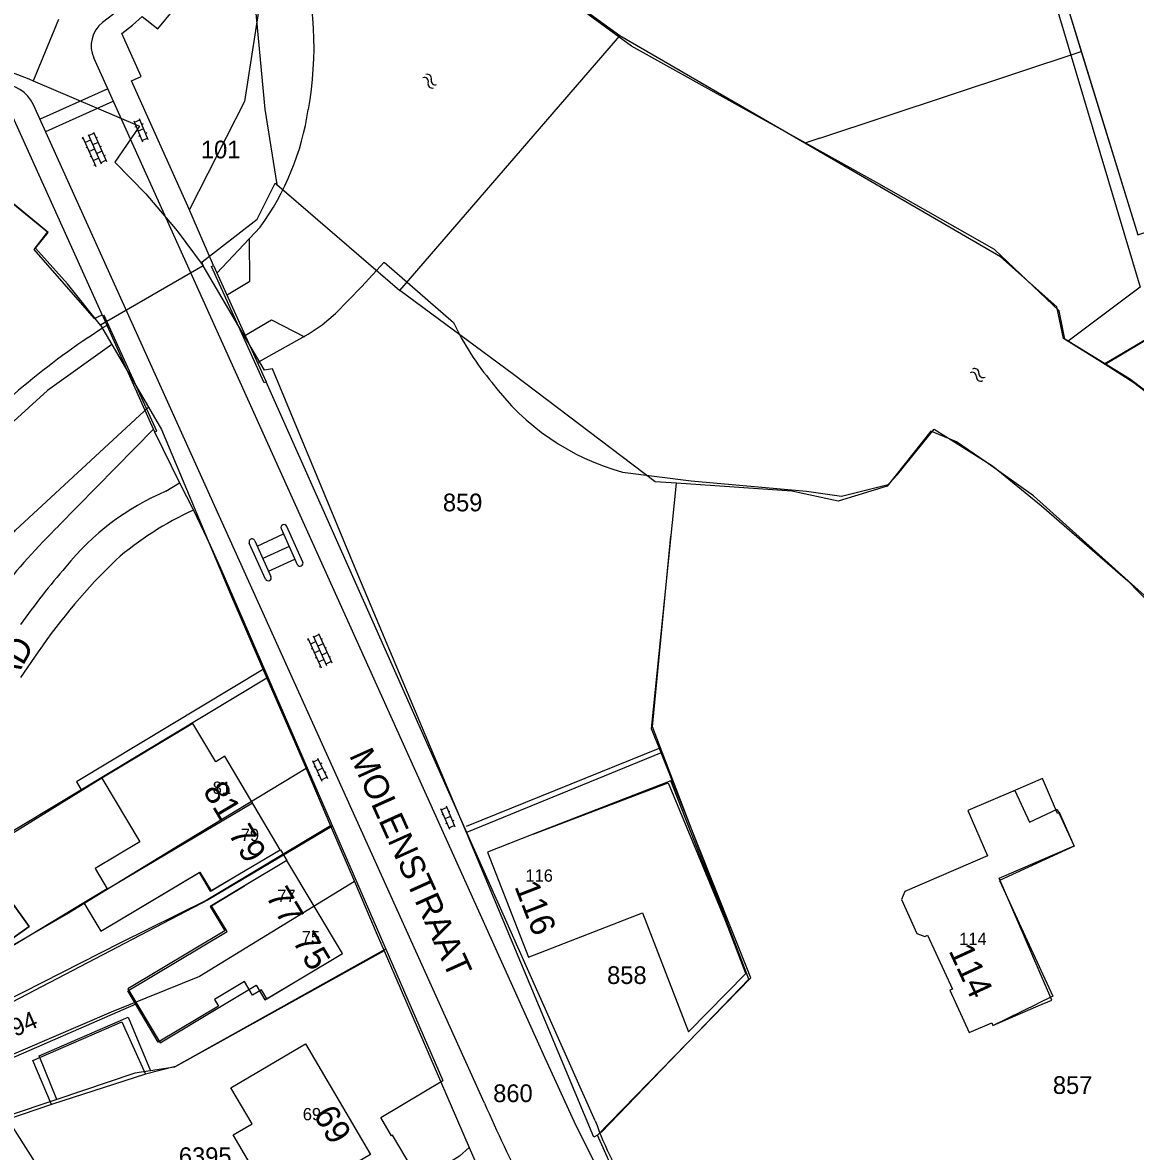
# Model space of a CAD drawing. Extents: x 148816 to 151297, y 399515 to 402500.
# Drawn here: x 150337.1 to 150450.2, y 400303.7 to 400418.5 of the extents above; entities that cross this region are included whole.
import ezdxf

# ---------------------------------------------------------------- set-up
doc = ezdxf.new("R2010")
doc.units = 0
for name, color, linetype in [('B01 Hoofdgebouw  [D] Norm', 7, 'Continuous'), ('B01 Hoofdgebouw  [T] Norm', 7, 'Continuous'), ('B01 hoofgebouw', 7, 'Continuous'), ('B02 Bijgebouw  [D] Norm', 7, 'Continuous'), ('G01 perceelsgrens', 7, 'Continuous'), ('G02 sectiegrens', 7, 'Continuous'), ('S02 Open verharding  Norm', 7, 'Continuous'), ('S05 Water  Norm', 7, 'Continuous'), ('T03 Hek raster  [T] Norm', 7, 'Continuous'), ('T04 Haag heg  [D] Gem', 7, 'Continuous'), ('T09 Insteek water  [T] Norm', 7, 'Continuous'), ('T13 Talud [lijn]  [T] Norm', 7, 'Continuous'), ('V00 Kant verharding algemeen  [T] Norm', 7, 'Continuous'), ('V00 Kant verharding algemeen secundair  [D] Gem', 7, 'Continuous'), ('V00 Kant verharding algemeen secundair  [T] Gem', 7, 'Continuous'), ('Z01 perceelnummer', 7, 'Continuous'), ('Z02 huisnummer', 7, 'Continuous'), ('Z02 Huisnummer  [Tekst] Norm', 7, 'Continuous'), ('Z06 straatnaam', 7, 'Continuous')]:
    doc.layers.add(name, color=color, linetype=linetype)

msp = doc.modelspace()

# ---------------------------------------------------------------- linework, layer by layer
at = {"layer": 'B01 Hoofdgebouw  [D] Norm'}
for p, q in [((150402.97, 400341.36), (150388.98, 400335.93)), ((150408.77, 400326.44), (150402.97, 400341.36)), ((150440.72, 400341.59), (150437.74, 400340.31)), ((150442.25, 400338.03), (150440.72, 400341.59)), ((150360.43, 400339.1), (150345.7, 400330.34)), ((150442.48, 400338.13), (150442.25, 400338.03)), ((150443.94, 400334.74), (150442.48, 400338.13)), ((150436.34, 400331.47), (150443.94, 400334.74)), ((150345.01, 400326.08), (150355.09, 400332.08)), ((150355.09, 400332.08), (150356.22, 400330.17)), ((150356.22, 400330.17), (150358.96, 400331.8)), ((150441.67, 400319.07), (150436.34, 400331.47)), ((150356.27, 400328.66), (150359.64, 400330.68)), ((150357.85, 400326.02), (150356.27, 400328.66)), ((150347.77, 400319.99), (150357.85, 400326.02)), ((150359.61, 400320.94), (150356.58, 400319.13)), ((150360.44, 400319.55), (150359.61, 400320.94)), ((150361.89, 400319.2), (150365.29, 400321.23)), ((150350.86, 400314.8), (150347.77, 400319.99)), ((150361.35, 400320.1), (150360.44, 400319.55)), ((150361.89, 400319.2), (150361.35, 400320.1)), ((150356.98, 400318.46), (150350.86, 400314.8)), ((150356.58, 400319.13), (150356.98, 400318.46)), ((150440.28, 400318.47), (150441.67, 400319.07))]:
    msp.add_line(p, q, dxfattribs=at)
at = {"layer": 'B01 Hoofdgebouw  [T] Norm'}
for p, q in [((150354.36, 400347.2), (150345.11, 400341.63)), ((150356.7, 400343.3), (150354.36, 400347.2)), ((150357.61, 400343.85), (150356.7, 400343.3)), ((150363.26, 400334.35), (150357.61, 400343.85)), ((150345.11, 400341.63), (150348.99, 400335.17)), ((150437.74, 400340.31), (150433.15, 400338.34)), ((150433.15, 400338.34), (150435.13, 400333.73)), ((150388.98, 400335.93), (150384.33, 400334.11)), ((150348.99, 400335.17), (150344.44, 400332.43)), ((150358.96, 400331.8), (150363.26, 400334.35)), ((150363.93, 400333.24), (150359.64, 400330.68)), ((150369.58, 400323.79), (150363.93, 400333.24)), ((150384.33, 400334.11), (150388.49, 400323.42)), ((150435.13, 400333.73), (150426.74, 400330.11)), ((150344.44, 400332.43), (150345.67, 400330.38)), ((150345.67, 400330.38), (150343.29, 400328.95)), ((150426.74, 400330.11), (150426.41, 400329.28)), ((150337.72, 400326.56), (150335.76, 400329.3)), ((150343.29, 400328.95), (150345.01, 400326.08)), ((150426.41, 400329.28), (150427.97, 400325.85)), ((150388.49, 400323.42), (150400.07, 400327.93)), ((150400.07, 400327.93), (150404.76, 400315.83)), ((150333.28, 400323.38), (150337.72, 400326.56)), ((150410.58, 400321.78), (150408.77, 400326.44)), ((150427.97, 400325.85), (150428.78, 400325.52)), ((150428.78, 400325.52), (150429.06, 400325.65)), ((150429.06, 400325.65), (150431.6, 400320.16)), ((150365.29, 400321.23), (150369.58, 400323.79)), ((150404.76, 400315.83), (150410.58, 400321.78)), ((150431.6, 400320.16), (150431.33, 400320.07)), ((150431.33, 400320.07), (150433.29, 400315.77)), ((150435.68, 400316.49), (150440.28, 400318.47)), ((150433.29, 400315.77), (150435.58, 400316.74)), ((150435.58, 400316.74), (150435.68, 400316.49))]:
    msp.add_line(p, q, dxfattribs=at)
msp.add_lwpolyline([(150358.47, 400305.36), (150360.39, 400306.48), (150358.23, 400310.14), (150365.81, 400314.61), (150372.44, 400303.36), (150364.84, 400298.9), (150362.68, 400302.56), (150360.78, 400301.44)], close=True, dxfattribs=at)
at = {"layer": 'B01 hoofgebouw'}
for points in [[(150358.96, 400331.8), (150363.26, 400334.35), (150357.61, 400343.85), (150356.7, 400343.3), (150354.36, 400347.2), (150345.11, 400341.63), (150348.99, 400335.17), (150344.44, 400332.43), (150345.67, 400330.38), (150343.29, 400328.95), (150345.01, 400326.08)], [(150388.98, 400335.93), (150402.7, 400341.15), (150408.77, 400326.44)], [(150437.74, 400340.31), (150433.15, 400338.34), (150435.13, 400333.73), (150426.74, 400330.11), (150426.41, 400329.28), (150427.97, 400325.85), (150428.78, 400325.52), (150429.06, 400325.65), (150431.6, 400320.16), (150431.33, 400320.07), (150433.29, 400315.77), (150435.58, 400316.74), (150435.68, 400316.49), (150440.18, 400318.69)], [(150437.74, 400340.31), (150437.93, 400340.39), (150439.42, 400337.16), (150442.24, 400338.47), (150443.97, 400334.73), (150436.35, 400331.21), (150441.77, 400319.47), (150440.18, 400318.69)], [(150388.98, 400335.93), (150384.33, 400334.11), (150388.49, 400323.42), (150400.07, 400327.93), (150404.76, 400315.83), (150410.58, 400321.78), (150408.77, 400326.44)], [(150365.29, 400321.23), (150369.58, 400323.79), (150363.93, 400333.24), (150359.64, 400330.68)], [(150345.01, 400326.08), (150355.01, 400332.03), (150356.14, 400330.13), (150358.96, 400331.8)], [(150359.64, 400330.68), (150356.14, 400328.59), (150357.63, 400326.1), (150347.77, 400320.21), (150351.05, 400314.72), (150357.08, 400318.33), (150360.82, 400320.57), (150361.7, 400319.09), (150365.29, 400321.23)], [(150333.28, 400323.38), (150331.31, 400326.11), (150335.76, 400329.3), (150337.72, 400326.56), (150333.28, 400323.38)], [(150338.74, 400313.38), (150347.81, 400317.34), (150350.07, 400311.86), (150348.49, 400311.64), (150340.56, 400308.95), (150338.74, 400313.38)], [(150358.47, 400305.36), (150360.39, 400306.48), (150358.23, 400310.14), (150365.81, 400314.61), (150372.44, 400303.36), (150364.84, 400298.9), (150362.68, 400302.56), (150360.78, 400301.44), (150358.47, 400305.36)]]:
    msp.add_lwpolyline(points, dxfattribs=at)
at = {"layer": 'B02 Bijgebouw  [D] Norm'}
msp.add_line((150363.27, 400334.35), (150363.93, 400333.24), dxfattribs=at)
msp.add_lwpolyline([(150338.1, 400312.92), (150347.17, 400316.85), (150349.55, 400311.53), (150339.99, 400308.45), (150338.1, 400312.92)], dxfattribs=at)
at = {"layer": 'G01 perceelsgrens'}
for points in [[(150397.78, 400417.12), (150391.89, 400421.42), (150382.29, 400432.83), (150381.8, 400436.12)], [(150444.67, 400415.52), (150450.43, 400396.88), (150480.06, 400406.64), (150478.2, 400411.28), (150476.5, 400415.98), (150471.71, 400430.2)], [(150360.6, 400421.25), (150361.68, 400409.67), (150362.9, 400401.98)], [(150443.06, 400420.76), (150444.67, 400415.52)], [(150340.71, 400418.76), (150338.24, 400412.77), (150338.14, 400412.55)], [(150325.12, 400417.51), (150337.69, 400412.74), (150338.14, 400412.55)], [(150375.42, 400391.21), (150397.78, 400417.12)], [(150416.59, 400406.21), (150397.78, 400417.12)], [(150418.09, 400406.71), (150444.67, 400415.52)], [(150338.14, 400412.55), (150348.96, 400407.93), (150346.46, 400404.26), (150349.61, 400401.05), (150352.79, 400397.27), (150355.42, 400393.71)], [(150338.85, 400397.78), (150328.36, 400406.44), (150327.66, 400406.68), (150292.16, 400368.45)], [(150418.09, 400406.71), (150416.59, 400406.21)], [(150447.09, 400383.68), (150442.88, 400386.34), (150442.21, 400389.56), (150436.48, 400394.63), (150416.59, 400406.21)], [(150489.96, 400387.1), (150483.81, 400397.55), (150480.36, 400403.52), (150447.09, 400383.68)], [(150355.42, 400393.71), (150355.32, 400394.14), (150360.9, 400398.48), (150362.74, 400402.12), (150362.9, 400401.98)], [(150362.9, 400401.98), (150375.42, 400391.21)], [(150344.98, 400387.7), (150341.62, 400391.89), (150338.38, 400395.52), (150339.66, 400397.11), (150338.85, 400397.78)], [(150355.42, 400393.71), (150344.98, 400387.7)], [(150382.18, 400336.1), (150381.15, 400338.58), (150370.96, 400362.73), (150362.48, 400383.26), (150361.64, 400383.11), (150355.42, 400393.71)], [(150403.54, 400371.62), (150401.38, 400371.77), (150386.98, 400382.67), (150375.42, 400391.21)], [(150344.98, 400387.7), (150346.14, 400385.71)], [(150346.14, 400385.71), (150339.61, 400381.06), (150333.5, 400375.53), (150324.98, 400366.38), (150318.15, 400354.92), (150315.5, 400348.38), (150318.61, 400346.57)], [(150346.14, 400385.71), (150349.86, 400379.34)], [(150463.61, 400371.64), (150463.33, 400371.93), (150453.67, 400379), (150450.03, 400381.83), (150447.09, 400383.68)], [(150461.21, 400324.44), (150460.69, 400327.43), (150462.42, 400334.27), (150462.94, 400341.18), (150460.1, 400349.11), (150451.12, 400360.19), (150439.82, 400370.32), (150435.02, 400373.76), (150432, 400375.83), (150429.39, 400376.9), (150424.95, 400371.32), (150419.98, 400369.81), (150415.26, 400370.82), (150403.54, 400371.62)], [(150401.98, 400344.2), (150401, 400346.65), (150403.54, 400371.62)], [(150361.91, 400351.79), (150327.55, 400331.11), (150315.86, 400315.47)], [(150401.98, 400344.2), (150382.18, 400336.1)], [(150395.52, 400305.34), (150411.09, 400321.31), (150401.98, 400344.2)], [(150365.89, 400342.6), (150352.57, 400334.53), (150341.74, 400327.9), (150327.14, 400319.49), (150317.07, 400313.65)], [(150368.37, 400336.79), (150355.72, 400329.2), (150346.94, 400324.85), (150309.4, 400305.78)], [(150395.52, 400305.34), (150395.12, 400305.11), (150382.18, 400336.1)], [(150370.79, 400331.11), (150355.04, 400321.47), (150346.07, 400317.83), (150325.16, 400308.86), (150311.13, 400302.9)], [(150373.82, 400324.06), (150352.52, 400312.23), (150350.07, 400311.86), (150348.49, 400311.64), (150340.56, 400308.95), (150335.4, 400307.24)], [(150344.12, 400293.49), (150335.4, 400307.24)], [(150403.93, 400290.71), (150398.07, 400299.57), (150395.52, 400305.34)], [(150382.47, 400304.07), (150381.47, 400303.2), (150368.54, 400295.02), (150350.3, 400283.55)]]:
    msp.add_lwpolyline(points, dxfattribs=at)
at = {"layer": 'G02 sectiegrens'}
for points in [[(150318.61, 400346.57), (150321.37, 400344.96), (150329.17, 400357.84), (150336.36, 400366.84), (150349.86, 400379.34)], [(150349.86, 400379.34), (150351.18, 400377.07)], [(150351.18, 400377.07), (150358.21, 400360.34), (150361.91, 400351.79)], [(150361.91, 400351.79), (150364.81, 400345.12), (150365.89, 400342.6)], [(150365.89, 400342.6), (150368.37, 400336.79)], [(150368.37, 400336.79), (150370.79, 400331.11)], [(150370.79, 400331.11), (150373, 400325.95), (150373.82, 400324.06)], [(150373.82, 400324.06), (150382.47, 400304.07)], [(150382.47, 400304.07), (150384.93, 400298.39)]]:
    msp.add_lwpolyline(points, dxfattribs=at)
at = {"layer": 'S02 Open verharding  Norm'}
for p, q in [((150348.38, 400408.47), (150349.25, 400406.34)), ((150348.43, 400408.33), (150348.99, 400408.56)), ((150348.62, 400407.87), (150348.48, 400407.81)), ((150348.93, 400408.7), (150349.8, 400406.57)), ((150349.32, 400408.16), (150349.18, 400408.1)), ((150343.23, 400406.7), (150343.09, 400406.64)), ((150343.17, 400406.84), (150344.52, 400403.83)), ((150343.72, 400407.09), (150345.07, 400404.08)), ((150344.33, 400407.2), (150343.78, 400406.95)), ((150344.27, 400407.33), (150345.61, 400404.32)), ((150344.53, 400406.74), (150344.67, 400406.8)), ((150349.37, 400407.64), (150348.81, 400407.41)), ((150349, 400406.95), (150348.86, 400406.89)), ((150349.19, 400406.48), (150349.75, 400406.71)), ((150349.7, 400407.23), (150349.56, 400407.17)), ((150343.98, 400406.49), (150343.44, 400406.25)), ((150343.64, 400405.79), (150343.5, 400405.73)), ((150344.39, 400405.58), (150343.84, 400405.34)), ((150344.74, 400406.28), (150344.19, 400406.04)), ((150344.94, 400405.83), (150345.08, 400405.89)), ((150344.05, 400404.88), (150343.91, 400404.82)), ((150344.25, 400404.42), (150344.8, 400404.67)), ((150345.14, 400405.37), (150344.6, 400405.13)), ((150345.55, 400404.46), (150345.01, 400404.21)), ((150345.35, 400404.91), (150345.49, 400404.98)), ((150344.46, 400403.97), (150344.32, 400403.91)), ((150366.6, 400356.11), (150367.96, 400353.1)), ((150367.21, 400356.22), (150366.67, 400355.97)), ((150367.15, 400356.35), (150368.5, 400353.34)), ((150366.12, 400355.73), (150365.98, 400355.66)), ((150366.06, 400355.86), (150367.41, 400352.85)), ((150366.87, 400355.52), (150366.32, 400355.27)), ((150367.62, 400355.3), (150367.08, 400355.06)), ((150367.42, 400355.76), (150367.55, 400355.82)), ((150366.53, 400354.81), (150366.39, 400354.75)), ((150367.28, 400354.6), (150366.73, 400354.36)), ((150366.94, 400353.9), (150366.8, 400353.84)), ((150368.03, 400354.39), (150367.49, 400354.15)), ((150367.83, 400354.85), (150367.96, 400354.91)), ((150368.24, 400353.94), (150368.37, 400354)), ((150367.14, 400353.45), (150367.69, 400353.69)), ((150367.35, 400352.99), (150367.21, 400352.93)), ((150368.44, 400353.48), (150367.89, 400353.23)), ((150366.58, 400343.27), (150367.12, 400343.53)), ((150367.06, 400343.67), (150368.05, 400341.59)), ((150366.52, 400343.41), (150367.5, 400341.33)), ((150366.8, 400342.82), (150366.66, 400342.76)), ((150367.55, 400342.63), (150367.01, 400342.37)), ((150367.47, 400343.14), (150367.34, 400343.08)), ((150367.23, 400341.92), (150367.09, 400341.85)), ((150367.44, 400341.47), (150367.98, 400341.72)), ((150367.9, 400342.24), (150367.77, 400342.18)), ((150379.56, 400338.56), (150380.45, 400336.44)), ((150379.62, 400338.42), (150380.17, 400338.66)), ((150379.81, 400337.96), (150379.67, 400337.91)), ((150380.11, 400338.8), (150381, 400336.68)), ((150380.5, 400338.25), (150380.36, 400338.2)), ((150380.56, 400337.74), (150380, 400337.5)), ((150380.2, 400337.04), (150380.06, 400336.98)), ((150380.39, 400336.58), (150380.95, 400336.81)), ((150380.89, 400337.33), (150380.75, 400337.27))]:
    msp.add_line(p, q, dxfattribs=at)
at = {"layer": 'S05 Water  Norm'}
for centre, start, end in [((150377.89, 400412.45), 344.3798, 108.2348), ((150378.2, 400412.78), 344.3798, 108.2348), ((150379.02, 400412.55), 164.3798, 288.2348), ((150378.7, 400412.23), 164.3798, 288.2348), ((150433.59, 400382.48), 355.3141, 119.1692), ((150433.84, 400382.86), 355.3141, 119.1692), ((150434.69, 400382.79), 175.3141, 299.1691), ((150434.44, 400382.42), 175.3141, 299.1691)]:
    msp.add_arc(centre, 0.425, start, end, dxfattribs=at)
at = {"layer": 'T03 Hek raster  [T] Norm'}
msp.add_lwpolyline([(150381.19, 400435.74), (150384.8, 400437.08), (150439.33, 400456.41), (150444.08, 400457.39), (150448.72, 400457.56), (150454.47, 400438.32), (150467.38, 400441.74), (150468.66, 400437.55), (150455.77, 400434.04), (150457.74, 400427.22), (150441.68, 400421.66), (150450.66, 400391.55), (150443.36, 400386.05)], dxfattribs=at)
at = {"layer": 'T04 Haag heg  [D] Gem'}
for p, q in [((150481.27, 400403.95), (150447.08, 400383.76)), ((150343.29, 400328.95), (150317.37, 400313.29)), ((150348.57, 400318.64), (150317.83, 400305.27))]:
    msp.add_line(p, q, dxfattribs=at)
for points in [[(150471.71, 400430.2), (150443.06, 400420.76), (150450.43, 400396.88), (150480.06, 400406.64)], [(150332.11, 400403.29), (150339.59, 400397.17), (150338.22, 400395.38), (150344.33, 400388.37), (150345.16, 400388.73)], [(150395.87, 400305.59), (150410.9, 400321.18), (150401.1, 400346.86), (150402.95, 400366.25)], [(150382.19, 400336.75), (150401.87, 400344.71)], [(150345.11, 400341.63), (150327.37, 400330.64), (150315.76, 400315.51), (150312.95, 400313.38)], [(150368.58, 400336.74), (150355.92, 400329.26), (150315.97, 400308.4)], [(150373.97, 400324.25), (150352.61, 400312.3), (150349.55, 400311.53)], [(150339.99, 400308.45), (150331.02, 400305.38), (150330.96, 400305.54), (150324.74, 400303.65), (150324.82, 400303.32), (150320.05, 400301.54)]]:
    msp.add_lwpolyline(points, dxfattribs=at)
at = {"layer": 'T09 Insteek water  [T] Norm'}
for p, q in [((150371.51, 400391.58), (150373.81, 400394.09)), ((150373.81, 400394.09), (150380.86, 400387.97)), ((150368.88, 400388.88), (150371.51, 400391.58)), ((150367.51, 400387.74), (150368.88, 400388.88)), ((150343.73, 400386.42), (150345.11, 400387.4)), ((150366.1, 400386.76), (150367.51, 400387.74)), ((150340.73, 400367.27), (150350.38, 400377.11))]:
    msp.add_line(p, q, dxfattribs=at)
for points in [[(150473.81, 400363.87), (150463.58, 400371.67), (150449.57, 400382.22), (150443.01, 400386.27), (150442.42, 400389.15), (150435.85, 400395.38), (150423.87, 400402.2), (150398.97, 400416.05), (150390.3, 400422.43), (150388.46, 400425.04), (150384.36, 400433.46), (150384.04, 400434.07), (150379.96, 400450.79), (150379.47, 400453.02), (150377.07, 400466.92), (150373.64, 400485.76), (150369.61, 400499.92)], [(150398.05, 400372.74), (150405.03, 400371.86), (150416.75, 400370.8), (150420.29, 400370.29), (150425.05, 400371.5), (150426, 400372.51), (150429.73, 400377.1), (150435.64, 400373.4), (150440.65, 400369.33), (150445.02, 400365.53), (150449.42, 400361.71), (150451.74, 400359.28), (150454.73, 400355.74), (150460.41, 400348.81), (150463.24, 400341.01), (150462.86, 400334.86), (150460.62, 400327.67), (150462.37, 400318.68), (150463.64, 400313.12), (150468.57, 400301.86), (150473.14, 400296.02)]]:
    msp.add_lwpolyline(points, dxfattribs=at)
for centre, radius, start, end in [((150330.38, 400416.06), 36.31, 349.7643, 15.9501), ((150338.88, 400413.74), 27.54, 324.2405, 351.366), ((150405.91, 400399.73), 27.67, 205.1452, 220.2209), ((150389.86, 400318.27), 82.3, 124.0902, 138.2178), ((150404.69, 400396.62), 24.79, 216.5485, 254.4528), ((150391.08, 400315.97), 71.88, 134.4656, 148.9645)]:
    msp.add_arc(centre, radius, start, end, dxfattribs=at)
at = {"layer": 'T13 Talud [lijn]  [T] Norm'}
msp.add_lwpolyline([(150360.91, 400429.72), (150361.42, 400422.07), (150359.61, 400410.44), (150354.02, 400399.44)], dxfattribs=at)
at = {"layer": 'V00 Kant verharding algemeen  [T] Norm'}
for p, q in [((150346.79, 400419.67), (150345.2, 400418.46)), ((150390.01, 400313.53), (150344.3, 400414.86)), ((150384.03, 400308.57), (150338.19, 400410.1)), ((150345.22, 400388.59), (150336.08, 400408.86)), ((150356.81, 400392.97), (150361.23, 400397.65)), ((150360.17, 400392.17), (150360.12, 400396.44)), ((150356.27, 400393.67), (150356.47, 400393.76)), ((150361.62, 400381.84), (150356.27, 400393.67)), ((150356.47, 400393.76), (150361.81, 400381.93)), ((150357.81, 400390.75), (150360.17, 400392.17)), ((150344.33, 400388.37), (150345.16, 400388.73)), ((150345.36, 400388.68), (150345.22, 400388.59)), ((150345.22, 400388.59), (150350.49, 400376.83)), ((150350.71, 400376.91), (150345.36, 400388.68)), ((150345.11, 400387.4), (150345.61, 400387.64)), ((150359.67, 400386.64), (150362.36, 400388.23)), ((150362.36, 400388.23), (150365.72, 400386.49)), ((150360.93, 400383.89), (150366.1, 400386.76)), ((150361.81, 400381.93), (150361.62, 400381.84)), ((150395.27, 400306.8), (150361.81, 400381.93)), ((150350.49, 400376.83), (150350.71, 400376.91)), ((150350.49, 400376.83), (150353.02, 400371.65)), ((150351.64, 400370.81), (150353.02, 400371.65)), ((150354.43, 400368.87), (150356.12, 400365.32)), ((150356.12, 400365.32), (150357.32, 400362.68)), ((150338.65, 400354.47), (150336.86, 400351.87)), ((150393.35, 400306.29), (150390.01, 400313.53)), ((150396.91, 400299.22), (150393.35, 400306.29))]:
    msp.add_line(p, q, dxfattribs=at)
for points in [[(150356.47, 400393.76), (150353.87, 400399.78), (150348.15, 400412.52), (150349.11, 400412.97), (150347.14, 400417.36), (150348.23, 400418.21), (150349.22, 400419.08), (150350.81, 400417.81), (150353.41, 400421.01), (150351.83, 400422.28)], [(150363.34, 400367.01), (150364.99, 400363.35)], [(150365.55, 400363.6), (150363.92, 400367.23)], [(150361.77, 400361.87), (150360.1, 400365.53)], [(150360.67, 400365.76), (150362.31, 400362.12)], [(150357.32, 400362.68), (150379.8, 400310.88)], [(150361.63, 400352.74), (150342.54, 400341.24), (150343.09, 400340.33)], [(150377.44, 400300.65), (150374.67, 400305.34), (150374.57, 400305.27), (150373.48, 400307.14), (150379.8, 400310.88)]]:
    msp.add_lwpolyline(points, dxfattribs=at)
for centre, radius, start, end in [((150347.04, 400416.09), 3, 127.8974, 204.1777), ((150334.76, 400408.43), 3.81, 25.9828, 89.4278), ((150361.96, 400346.59), 26.33, 113.0765, 141.1301), ((150368.17, 400338.81), 33.06, 114.5687, 130.8797), ((150363.63, 400367.11), 0.307, 23.3639, 199.3017), ((150360.39, 400365.65), 0.307, 22.2261, 202.4528), ((150392.52, 400318.36), 67.89, 138.7676, 145.0647), ((150388.52, 400320.29), 60.46, 133.9806, 145.5798), ((150365.27, 400363.48), 0.304, 204.6671, 24.252), ((150362.04, 400362), 0.3, 205.161, 23.6164), ((150549.65, 400380.93), 180.74, 203.6005, 209.6897), ((150432.47, 400320.31), 39.58, 199.9623, 212.3903)]:
    msp.add_arc(centre, radius, start, end, dxfattribs=at)
at = {"layer": 'V00 Kant verharding algemeen secundair  [D] Gem'}
for p, q in [((150345.72, 400411.71), (150338.85, 400408.62)), ((150339.42, 400407.37), (150346.28, 400410.48))]:
    msp.add_line(p, q, dxfattribs=at)
at = {"layer": 'V00 Kant verharding algemeen secundair  [T] Gem'}
msp.add_line((150353.02, 400371.65), (150354.43, 400368.87), dxfattribs=at)
for points in [[(150360.91, 400365.22), (150363.59, 400366.47)], [(150364.17, 400365.18), (150361.49, 400363.95)], [(150362.06, 400362.68), (150364.74, 400363.91)]]:
    msp.add_lwpolyline(points, dxfattribs=at)

# ---------------------------------------------------------------- texts
at = {"layer": 'Z01 perceelnummer'}
for s, p in [('101', (150355.19, 400404.65)), ('859', (150379.79, 400368.76)), ('858', (150396.48, 400320.7)), ('857', (150441.79, 400309.52)), ('860', (150384.9, 400308.69)), ('6395', (150352.95, 400302.29))]:
    msp.add_text(s, height=1.8, dxfattribs=at).set_placement(p)
msp.add_text('5194', height=1.8, rotation=23.4779, dxfattribs=at).set_placement((150333.85, 400314.24))
at = {"layer": 'Z02 huisnummer'}
for s, rotation, p in [('81', 300.7475, (150355.34, 400340.34)), ('79', 300.7475, (150357.92, 400336)), ('116', 291.2802, (150387.03, 400330.62)), ('77', 300.8753, (150361.72, 400329.63)), ('75', 300.8753, (150364.45, 400325.06)), ('114', 294.8231, (150431.16, 400324.09)), ('69', 300.512, (150366.57, 400307.41))]:
    msp.add_text(s, height=2.5, rotation=rotation, dxfattribs=at).set_placement(p)
at = {"layer": 'Z02 Huisnummer  [Tekst] Norm'}
for s, p in [('81', (150356.39, 400340.03)), ('79', (150359.25, 400335.23)), ('116', (150388.18, 400331.1)), ('77', (150362.95, 400329.03)), ('75', (150365.45, 400324.85)), ('114', (150432.27, 400324.66)), ('69', (150365.55, 400306.84))]:
    msp.add_text(s, height=1.25, dxfattribs=at).set_placement(p)
at = {"layer": 'Z06 straatnaam'}
for s, rotation, p in [('ANGELAPAD', 59.6652, (150327.99, 400337.44)), ('MOLENSTRAAT', 294.2826, (150370.23, 400343.96))]:
    msp.add_text(s, height=2.5, rotation=rotation, dxfattribs=at).set_placement(p)

doc.saveas('drawing.dxf')
